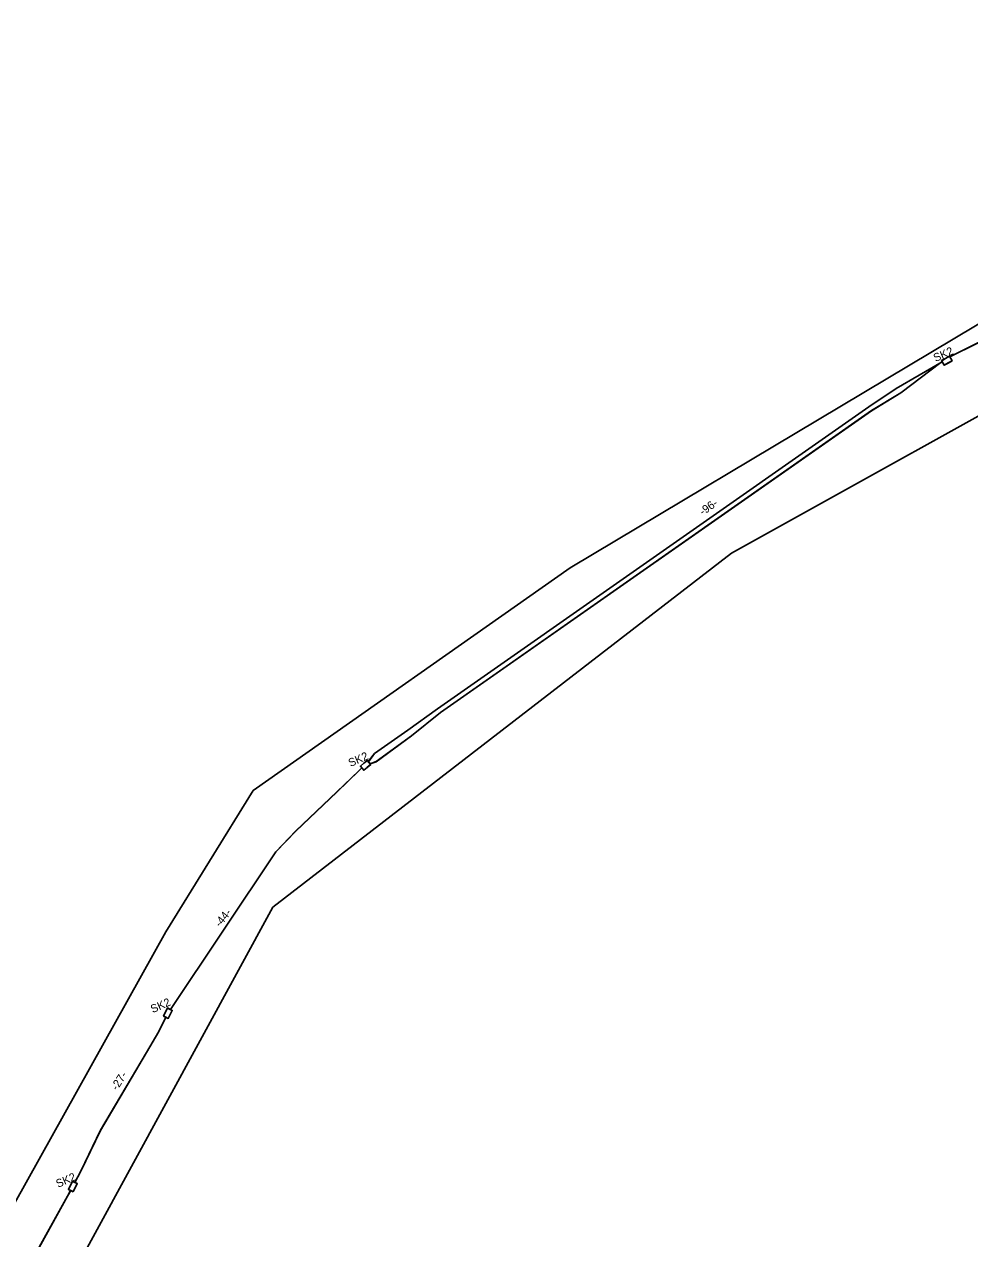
# Model space of a CAD drawing. Extents: x 6494530 to 6506885, y 5884901 to 5892312.
# Drawn here: x 6499558.3 to 6499684.5, y 5888475.1 to 5888637.2 of the extents above; entities that cross this region are included whole.
import ezdxf

# ---------------------------------------------------------------- set-up
doc = ezdxf.new("R2010")
doc.units = 0
for name, color, linetype in [('kabel W KANALIZACJI ISTN', 7, 'Continuous'), ('studnie do wyrysu', 7, 'Continuous'), ('trasa kanalizacji do wyrysu', 7, 'Continuous')]:
    doc.layers.add(name, color=color, linetype=linetype)

# ---------------------------------------------------------------- blocks, each defined once
blk = doc.blocks.new('TEARM3_6')
at = {"layer": 'studnie do wyrysu'}
blk.add_lwpolyline([(0, 0.32), (0.55, 0.32), (0.55, 0), (0.55, -0.32), (0, -0.32), (-0.55, -0.32), (-0.55, 0), (-0.55, 0.32)], close=True, dxfattribs=at)
blk = doc.blocks.new('tele120')
at = {"layer": 'studnie do wyrysu', "xscale": 1.090909, "yscale": 1.090909}
blk.add_blockref('TEARM3_6', (0.6, -0.35), dxfattribs=at)

msp = doc.modelspace()

# ---------------------------------------------------------------- linework, layer by layer
at = {"layer": 'kabel W KANALIZACJI ISTN'}
for points in [[(6499462.29, 5888281.92), (6499524.88, 5888397.24), (6499591.48, 5888519.37), (6499652.66, 5888566.65), (6499701.18, 5888593.59), (6499758.48, 5888618.55), (6499768.58, 5888627.1), (6499771.58, 5888639.65), (6499711.36, 5888779.38), (6499680.35, 5888873.69), (6499596.81, 5888983.86)], [(6499740.35, 5888624.17), (6499737.4, 5888623.42), (6499709.5, 5888611.48), (6499631.17, 5888564.69), (6499588.84, 5888534.94), (6499577.22, 5888516.1), (6499526.7, 5888425.46), (6499472.49, 5888326.56), (6499452.72, 5888284.05), (6499447.9, 5888223.15), (6499447.62, 5888219.78), (6499439.18, 5888220.73), (6499410.94, 5888213.55), (6499402.79, 5888205.2), (6499402.51, 5888196.7)]]:
    msp.add_lwpolyline(points, dxfattribs=at)
at = {"layer": 'studnie do wyrysu'}
for points in [[(6499576.88, 5888504.86), (6499577.51, 5888504.54), (6499578.04, 5888505.61), (6499577.42, 5888505.93), (6499576.88, 5888504.86)], [(6499576.88, 5888504.86), (6499577.51, 5888504.54), (6499578.04, 5888505.61), (6499577.42, 5888505.93), (6499576.88, 5888504.86)], [(6499576.88, 5888504.86), (6499577.51, 5888504.54), (6499578.04, 5888505.61), (6499577.42, 5888505.93), (6499576.88, 5888504.86)], [(6499576.88, 5888504.86), (6499577.51, 5888504.54), (6499578.04, 5888505.61), (6499577.42, 5888505.93), (6499576.88, 5888504.86)], [(6499576.89, 5888504.85), (6499577.52, 5888504.53), (6499578.05, 5888505.6), (6499577.43, 5888505.92), (6499576.89, 5888504.85)], [(6499576.89, 5888504.85), (6499577.52, 5888504.53), (6499578.05, 5888505.6), (6499577.43, 5888505.92), (6499576.89, 5888504.85)], [(6499564.85, 5888481.41), (6499564.21, 5888481.71), (6499564.74, 5888482.79), (6499565.37, 5888482.49), (6499564.85, 5888481.41)], [(6499564.85, 5888481.41), (6499564.21, 5888481.71), (6499564.74, 5888482.79), (6499565.37, 5888482.49), (6499564.85, 5888481.41)], [(6499564.85, 5888481.41), (6499564.21, 5888481.71), (6499564.74, 5888482.79), (6499565.37, 5888482.49), (6499564.85, 5888481.41)], [(6499564.85, 5888481.41), (6499564.21, 5888481.71), (6499564.74, 5888482.79), (6499565.37, 5888482.49), (6499564.85, 5888481.41)], [(6499564.86, 5888481.4), (6499564.22, 5888481.71), (6499564.75, 5888482.78), (6499565.38, 5888482.48), (6499564.86, 5888481.4)], [(6499564.86, 5888481.4), (6499564.22, 5888481.71), (6499564.75, 5888482.78), (6499565.38, 5888482.48), (6499564.86, 5888481.4)]]:
    msp.add_lwpolyline(points, dxfattribs=at)
at = {"layer": 'trasa kanalizacji do wyrysu'}
for points in [[(6499681.8, 5888592.85), (6499700.06, 5888601.9)], [(6499681.8, 5888592.85), (6499700.06, 5888601.9)], [(6499681.8, 5888592.85), (6499700.06, 5888601.9)], [(6499681.8, 5888592.85), (6499700.06, 5888601.9)], [(6499681.8, 5888592.84), (6499700.07, 5888601.89)], [(6499681.8, 5888592.84), (6499700.07, 5888601.89)], [(6499680.8, 5888592.18), (6499674.66, 5888588.62), (6499671, 5888586.16)], [(6499680.8, 5888592.18), (6499674.66, 5888588.62), (6499671, 5888586.16)], [(6499680.8, 5888592.18), (6499674.66, 5888588.62), (6499671, 5888586.16)], [(6499680.8, 5888592.18), (6499674.66, 5888588.62), (6499671, 5888586.16)], [(6499680.8, 5888592.17), (6499674.67, 5888588.61), (6499671.01, 5888586.15)], [(6499680.8, 5888592.17), (6499674.67, 5888588.61), (6499671.01, 5888586.15)], [(6499671.34, 5888585.66), (6499675.25, 5888588.03), (6499680.62, 5888592.08)], [(6499671.34, 5888585.66), (6499675.25, 5888588.03), (6499680.62, 5888592.08)], [(6499671.34, 5888585.66), (6499675.25, 5888588.03), (6499680.62, 5888592.08)], [(6499671.34, 5888585.66), (6499675.25, 5888588.03), (6499680.62, 5888592.08)], [(6499671.35, 5888585.65), (6499675.26, 5888588.02), (6499680.63, 5888592.07)], [(6499671.35, 5888585.65), (6499675.26, 5888588.02), (6499680.63, 5888592.07)], [(6499671, 5888586.16), (6499613.44, 5888545.86)], [(6499671, 5888586.16), (6499613.44, 5888545.86)], [(6499671, 5888586.16), (6499613.44, 5888545.86)], [(6499671, 5888586.16), (6499613.44, 5888545.86)], [(6499671.01, 5888586.15), (6499613.45, 5888545.85)], [(6499671.01, 5888586.15), (6499613.45, 5888545.85)], [(6499613.84, 5888545.36), (6499671.34, 5888585.66)], [(6499613.84, 5888545.36), (6499671.34, 5888585.66)], [(6499613.84, 5888545.36), (6499671.34, 5888585.66)], [(6499613.84, 5888545.36), (6499671.34, 5888585.66)], [(6499613.85, 5888545.35), (6499671.35, 5888585.65)], [(6499613.85, 5888545.35), (6499671.35, 5888585.65)], [(6499613.44, 5888545.86), (6499609.48, 5888543.02), (6499605.05, 5888539.89), (6499604.22, 5888538.81)], [(6499613.44, 5888545.86), (6499609.48, 5888543.02), (6499605.05, 5888539.89), (6499604.22, 5888538.81)], [(6499613.44, 5888545.86), (6499609.48, 5888543.02), (6499605.05, 5888539.89), (6499604.22, 5888538.81)], [(6499613.44, 5888545.86), (6499609.48, 5888543.02), (6499605.05, 5888539.89), (6499604.22, 5888538.81)], [(6499613.45, 5888545.85), (6499609.49, 5888543.01), (6499605.06, 5888539.88), (6499604.23, 5888538.8)], [(6499613.45, 5888545.85), (6499609.49, 5888543.01), (6499605.06, 5888539.88), (6499604.23, 5888538.8)], [(6499604.45, 5888538.53), (6499605.25, 5888538.81), (6499609.98, 5888542.27), (6499613.84, 5888545.36)], [(6499604.45, 5888538.53), (6499605.25, 5888538.81), (6499609.98, 5888542.27), (6499613.84, 5888545.36)], [(6499604.45, 5888538.53), (6499605.25, 5888538.81), (6499609.98, 5888542.27), (6499613.84, 5888545.36)], [(6499604.45, 5888538.53), (6499605.25, 5888538.81), (6499609.98, 5888542.27), (6499613.84, 5888545.36)], [(6499604.46, 5888538.52), (6499605.26, 5888538.8), (6499609.99, 5888542.26), (6499613.85, 5888545.35)], [(6499604.46, 5888538.52), (6499605.26, 5888538.8), (6499609.99, 5888542.26), (6499613.85, 5888545.35)], [(6499603.36, 5888537.97), (6499602.96, 5888537.58), (6499600, 5888534.76)], [(6499603.36, 5888537.97), (6499602.96, 5888537.58), (6499600, 5888534.76)], [(6499603.36, 5888537.97), (6499602.96, 5888537.58), (6499600, 5888534.76)], [(6499603.36, 5888537.97), (6499602.96, 5888537.58), (6499600, 5888534.76)], [(6499603.37, 5888537.96), (6499602.97, 5888537.57), (6499600.01, 5888534.75)], [(6499603.37, 5888537.96), (6499602.97, 5888537.57), (6499600.01, 5888534.75)], [(6499600, 5888534.76), (6499594.54, 5888529.55), (6499591.87, 5888526.77), (6499577.81, 5888505.73)], [(6499600, 5888534.76), (6499594.54, 5888529.55), (6499591.87, 5888526.77), (6499577.81, 5888505.73)], [(6499600, 5888534.76), (6499594.54, 5888529.55), (6499591.87, 5888526.77), (6499577.81, 5888505.73)], [(6499600, 5888534.76), (6499594.54, 5888529.55), (6499591.87, 5888526.77), (6499577.81, 5888505.73)], [(6499600.01, 5888534.75), (6499594.55, 5888529.54), (6499591.87, 5888526.76), (6499577.82, 5888505.72)], [(6499600.01, 5888534.75), (6499594.55, 5888529.54), (6499591.87, 5888526.76), (6499577.82, 5888505.72)], [(6499576.26, 5888502.8), (6499577.2, 5888504.7)], [(6499576.26, 5888502.8), (6499577.2, 5888504.7)], [(6499576.26, 5888502.8), (6499577.2, 5888504.7)], [(6499576.26, 5888502.8), (6499577.2, 5888504.7)], [(6499576.27, 5888502.79), (6499577.21, 5888504.69)], [(6499576.27, 5888502.79), (6499577.21, 5888504.69)], [(6499576.26, 5888502.8), (6499574.61, 5888500)], [(6499576.26, 5888502.8), (6499574.61, 5888500)], [(6499576.26, 5888502.8), (6499574.61, 5888500)], [(6499576.26, 5888502.8), (6499574.61, 5888500)], [(6499576.27, 5888502.79), (6499574.61, 5888499.99)], [(6499576.27, 5888502.79), (6499574.61, 5888499.99)], [(6499574.61, 5888500), (6499568.47, 5888489.6), (6499565.85, 5888484.15), (6499565.07, 5888482.64)], [(6499574.61, 5888500), (6499568.47, 5888489.6), (6499565.85, 5888484.15), (6499565.07, 5888482.64)], [(6499574.61, 5888500), (6499568.47, 5888489.6), (6499565.85, 5888484.15), (6499565.07, 5888482.64)], [(6499574.61, 5888500), (6499568.47, 5888489.6), (6499565.85, 5888484.15), (6499565.07, 5888482.64)], [(6499574.61, 5888499.99), (6499568.48, 5888489.59), (6499565.86, 5888484.14), (6499565.08, 5888482.63)], [(6499574.61, 5888499.99), (6499568.48, 5888489.59), (6499565.86, 5888484.14), (6499565.08, 5888482.63)], [(6499564.5, 5888481.58), (6499564.08, 5888480.82), (6499554.98, 5888464.46), (6499524.5, 5888406.35)], [(6499564.5, 5888481.58), (6499564.08, 5888480.82), (6499554.98, 5888464.46), (6499524.5, 5888406.35)], [(6499564.5, 5888481.58), (6499564.08, 5888480.82), (6499554.98, 5888464.46), (6499524.5, 5888406.35)], [(6499564.5, 5888481.58), (6499564.08, 5888480.82), (6499554.98, 5888464.46), (6499524.5, 5888406.35)], [(6499564.51, 5888481.57), (6499564.09, 5888480.81), (6499554.99, 5888464.45), (6499524.51, 5888406.35)], [(6499564.51, 5888481.57), (6499564.09, 5888480.81), (6499554.99, 5888464.45), (6499524.51, 5888406.35)]]:
    msp.add_lwpolyline(points, dxfattribs=at)

# ---------------------------------------------------------------- block references
at = {"layer": 'studnie do wyrysu', "yscale": -1, "rotation": -150.6158429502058}
for p in [(6499681.76, 5888592.92), (6499681.76, 5888592.92), (6499681.76, 5888592.92), (6499681.76, 5888592.92), (6499681.77, 5888592.91), (6499681.77, 5888592.91)]:
    msp.add_blockref('tele120', p, dxfattribs=at)
at = {"layer": 'studnie do wyrysu', "rotation": 39.59330036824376}
for p in [(6499603.16, 5888538.21), (6499603.16, 5888538.21), (6499603.16, 5888538.21), (6499603.16, 5888538.21), (6499603.17, 5888538.2), (6499603.17, 5888538.2)]:
    msp.add_blockref('tele120', p, dxfattribs=at)

# ---------------------------------------------------------------- texts
at = {"layer": 'studnie do wyrysu'}
for p in [(6499679.9, 5888592.14), (6499679.9, 5888592.14), (6499601.84, 5888538.08), (6499601.84, 5888538.08), (6499575.45, 5888505.23), (6499575.45, 5888505.23), (6499562.82, 5888481.91), (6499562.82, 5888481.91)]:
    msp.add_text('SK2', height=1.075, rotation=23.6947, dxfattribs=at).set_placement(p)
at = {"layer": 'trasa kanalizacji do wyrysu'}
for s, rotation, p in [('-96-', 34.8338, (6499648.85, 5888571.62)), ('-96-', 34.8338, (6499648.85, 5888571.62)), ('-44-', 51.4345, (6499584.43, 5888516.63)), ('-44-', 51.4345, (6499584.43, 5888516.63)), ('-27-', 57.4663, (6499570.71, 5888494.84)), ('-27-', 57.4663, (6499570.71, 5888494.84))]:
    msp.add_text(s, height=1.075, rotation=rotation, dxfattribs=at).set_placement(p)

doc.saveas('drawing.dxf')
